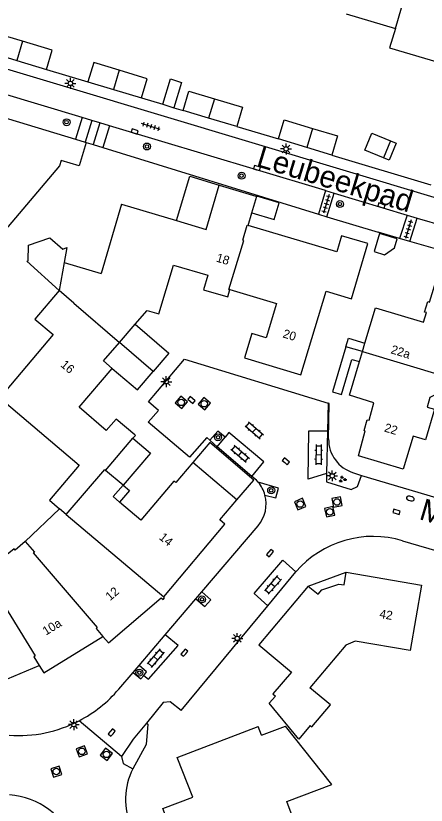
# Model space of a CAD drawing. Extents: x 131000 to 133013, y 393000 to 396501.
# Drawn here: x 131243.4 to 131290.5, y 394887.2 to 394977.7 of the extents above; entities that cross this region are included whole.
import ezdxf

# ---------------------------------------------------------------- set-up
doc = ezdxf.new("R2010")
doc.units = 0
for name, color, linetype in [('gg-afsc-erfafscheiding', 7, 'Continuous'), ('gg-afsc-hekwerk', 7, 'Continuous'), ('gg-anno-huisnummerreeks BGT', 7, 'Continuous'), ('gg-anno-openbare ruimte label', 7, 'Continuous'), ('gg-bbg-bijgebouw', 7, 'Continuous'), ('gg-bbg-gedigitaliseerde bebouwing', 7, 'Continuous'), ('gg-bbg-gedigitaliseerde bijgebouw', 7, 'Continuous'), ('gg-bbg-hoofdgebouw', 7, 'Continuous'), ('gg-bbg-luifel en loopbrug', 7, 'Continuous'), ('gg-bbg-tussenscheiding', 7, 'Continuous'), ('gg-knt-verharding', 7, 'Continuous'), ('gg-knt-verharding nz', 7, 'Continuous'), ('gt-grn-vlakafsluiter', 7, 'Continuous'), ('gt-grn-weggrens', 7, 'Continuous'), ('gt-symb-boom', 7, 'Continuous'), ('gt-symb-brandkraan', 7, 'Continuous'), ('gt-symb-groenvak', 7, 'Continuous'), ('gt-symb-klinker verharding', 7, 'Continuous'), ('gt-symb-kolk', 7, 'Continuous'), ('gt-symb-lichtmast', 7, 'Continuous'), ('gt-symb-rioolschacht', 7, 'Continuous'), ('gt-symb-tegel verharding', 7, 'Continuous')]:
    doc.layers.add(name, color=color, linetype=linetype)

# ---------------------------------------------------------------- blocks, each defined once
blk = doc.blocks.new('gt0-LMAST')
at = {"layer": 'gt-symb-lichtmast'}
for p, q in [((-0.182, 0.173), (-0.447, 0.438)), ((-0.005, 0.246), (-0.005, 0.621)), ((0.172, 0.173), (0.437, 0.438)), ((-0.255, -0.004), (-0.63, -0.004)), ((-0.182, -0.181), (-0.447, -0.446)), ((-0.005, -0.254), (-0.005, -0.629)), ((0.437, -0.446), (0.172, -0.181)), ((0.245, -0.004), (0.62, -0.004))]:
    blk.add_line(p, q, dxfattribs=at)
blk.add_circle((-0.005, -0.004), 0.25, dxfattribs=at)
blk = doc.blocks.new('gt0-BOOM')
at = {"layer": 'gt-symb-boom'}
for radius in [0.4, 0.2]:
    blk.add_circle((0, 0), radius, dxfattribs=at)
blk = doc.blocks.new('gt0-KOLK')
at = {"layer": 'gt-symb-kolk'}
blk.add_lwpolyline([(0, 0), (0.375, 0), (0.375, 0.4), (-0.375, 0.4), (-0.375, 0), (0, 0)], dxfattribs=at)
blk = doc.blocks.new('gt0-TEG1')
at = {"layer": 'gt-symb-tegel verharding'}
for p, q in [((-1.125, 0), (1.125, 0)), ((-0.9, -0.25), (-0.9, 0.25)), ((-0.45, -0.25), (-0.45, 0.25)), ((0, -0.25), (0, 0.25)), ((0.45, -0.25), (0.45, 0.25)), ((0.9, -0.25), (0.9, 0.25))]:
    blk.add_line(p, q, dxfattribs=at)
blk = doc.blocks.new('gt0-RS')
at = {"layer": 'gt-symb-rioolschacht'}
blk.add_lwpolyline([(-0.5, -0.5), (0.5, -0.5), (0.5, 0.5), (-0.5, 0.5)], close=True, dxfattribs=at)
blk.add_circle((0, 0), 0.375, dxfattribs=at)
blk = doc.blocks.new('gt0-BR')
at = {"layer": 'gt-symb-brandkraan'}
for centre, radius, start, end in [((-0.244, 0), 0.206, 107.56694, 252.43307), ((0.599, -2.664), 3, 106.89205, 107.56694), ((0, -0.691), 0.938, 73.10799, 106.89205), ((-0.599, -2.664), 3, 72.43309, 73.10799), ((0.244, 0), 0.206, 287.56695, 72.43309), ((0.599, 2.664), 3, 252.43307, 253.10797), ((0, 0.691), 0.938, 253.10797, 286.89206), ((-0.599, 2.664), 3, 286.89206, 287.56695)]:
    blk.add_arc(centre, radius, start, end, dxfattribs=at)
blk = doc.blocks.new('gt0-GRVAK')
at = {"layer": 'gt-symb-groenvak'}
for p, q in [((-0.11, 0.189), (-0.228, 0.24)), ((-0.182, 0.153), (0.088, 0.153)), ((-0.091, 0.211), (-0.156, 0.322)), ((-0.047, 0.214), (-0.047, 0.393)), ((-0.004, 0.211), (0.061, 0.322)), ((0.015, 0.189), (0.133, 0.24)), ((0.262, -0.052), (0.197, 0.059)), ((0.305, -0.049), (0.305, 0.13)), ((0.349, -0.052), (0.414, 0.059)), ((-0.245, -0.228), (-0.363, -0.177)), ((-0.318, -0.264), (-0.047, -0.264)), ((-0.226, -0.206), (-0.291, -0.095)), ((-0.183, -0.203), (-0.183, -0.024)), ((-0.139, -0.206), (-0.074, -0.095)), ((-0.12, -0.228), (-0.002, -0.177)), ((0.243, -0.074), (0.125, -0.023)), ((0.17, -0.11), (0.441, -0.11)), ((0.368, -0.074), (0.486, -0.023))]:
    blk.add_line(p, q, dxfattribs=at)
blk = doc.blocks.new('gt0-KL1')
at = {"layer": 'gt-symb-klinker verharding'}
for p, q in [((-1.15, 0.3), (1.15, 0.3)), ((-1, -0.3), (-1, 0.3)), ((-0.5, 0.3), (-0.5, 0.45)), ((0, -0.3), (0, 0.3)), ((0.5, 0.3), (0.5, 0.45)), ((1, -0.3), (1, 0.3)), ((-1.15, -0.3), (1.15, -0.3)), ((-0.5, -0.45), (-0.5, -0.3)), ((0.5, -0.45), (0.5, -0.3))]:
    blk.add_line(p, q, dxfattribs=at)

msp = doc.modelspace()

# ---------------------------------------------------------------- linework, layer by layer
at = {"layer": 'gg-afsc-erfafscheiding'}
for p, q in [((131251.471, 394963.169), (131252.263, 394962.924)), ((131252.263, 394962.924), (131253.377, 394962.579)), ((131253.377, 394962.579), (131278.101, 394954.921)), ((131287.409, 394952.155), (131284.944, 394952.87)), ((131288.6, 394951.81), (131287.409, 394952.155)), ((131308.139, 394946.146), (131288.6, 394951.81)), ((131279.209, 394933.258), (131279.143, 394930.097)), ((131279.143, 394930.097), (131279.041, 394925.191))]:
    msp.add_line(p, q, dxfattribs=at)
msp.add_lwpolyline([(131279.041, 394925.191), (131279.022, 394924.264), (131281.853, 394923.374), (131282.583, 394923.729), (131283.037, 394924.984)], dxfattribs=at)
at = {"layer": 'gg-afsc-hekwerk'}
for p, q in [((131278.101, 394954.921), (131279.065, 394954.632)), ((131279.065, 394954.632), (131284.944, 394952.87))]:
    msp.add_line(p, q, dxfattribs=at)
at = {"layer": 'gg-bbg-bijgebouw'}
for p, q in [((131240.755, 394973.387), (131243.496, 394972.564)), ((131243.496, 394972.564), (131246.903, 394971.541)), ((131251.67, 394970.108), (131254.584, 394969.233)), ((131254.584, 394969.233), (131257.803, 394968.266)), ((131265.491, 394965.962), (131262.586, 394966.833)), ((131268.729, 394964.991), (131265.491, 394965.962)), ((131276.785, 394962.572), (131273.506, 394963.564)), ((131279.629, 394961.712), (131276.785, 394962.572))]:
    msp.add_line(p, q, dxfattribs=at)
for points in [[(131244.155, 394974.767), (131241.411, 394975.591), (131240.755, 394973.387)], [(131246.903, 394971.541), (131247.561, 394973.745), (131244.155, 394974.767)], [(131255.244, 394971.436), (131252.328, 394972.312), (131251.67, 394970.108)], [(131257.803, 394968.266), (131258.461, 394970.47), (131255.244, 394971.436)], [(131262.586, 394966.833), (131263.244, 394969.037), (131266.17, 394968.16)], [(131266.17, 394968.16), (131269.387, 394967.195), (131268.729, 394964.991)], [(131273.506, 394963.564), (131274.154, 394965.763), (131277.427, 394964.777)], [(131277.427, 394964.777), (131280.287, 394963.916), (131279.629, 394961.712)]]:
    msp.add_lwpolyline(points, dxfattribs=at)
at = {"layer": 'gg-bbg-gedigitaliseerde bebouwing'}
for p, q in [((131281.294, 394977.925), (131286.93, 394976.233)), ((131286.93, 394976.233), (131286.267, 394974.025)), ((131286.267, 394974.025), (131294.928, 394971.424)), ((131255.532, 394956.088), (131253.187, 394948.117)), ((131248.953, 394949.381), (131253.187, 394948.117)), ((131247.24, 394922.13), (131248.417, 394921.136)), ((131244.47, 394917.4), (131248.417, 394921.136)), ((131271.561, 394895.187), (131271.175, 394896.196)), ((131271.561, 394895.187), (131274.31, 394896.226)), ((131277.002, 394880.955), (131274.465, 394887.591))]:
    msp.add_line(p, q, dxfattribs=at)
for points in [[(131248.374, 394946.176), (131245.592, 394942.911), (131247.691, 394941.123), (131241.53, 394933.89)], [(131241.53, 394933.89), (131250.65, 394926.14), (131247.24, 394922.13)], [(131244.47, 394917.4), (131243.33, 394916.41), (131243.19, 394916.57), (131242.22, 394915.78), (131242.41, 394915.51), (131239.85, 394913.97)], [(131289.919, 394912.379), (131288.616, 394904.893), (131282.33, 394905.97), (131281.23, 394905.53), (131277.123, 394900.641)], [(131277.169, 394896.299), (131277.347, 394896.148), (131279.469, 394898.661), (131277.123, 394900.641)], [(131277.169, 394896.299), (131275.85, 394894.736), (131272.465, 394898.859)], [(131274.465, 394887.591), (131279.626, 394889.542), (131274.31, 394896.226)]]:
    msp.add_lwpolyline(points, dxfattribs=at)
at = {"layer": 'gg-bbg-gedigitaliseerde bijgebouw'}
msp.add_line((131286.364, 394963.344), (131285.556, 394961.39), dxfattribs=at)
for points in [[(131285.556, 394961.39), (131283.431, 394962.268), (131284.239, 394964.223), (131286.364, 394963.344)], [(131285.098, 394952.705), (131284.484, 394950.64), (131285.681, 394950.284), (131286.819, 394951.067), (131287.126, 394952.101), (131285.098, 394952.705)], [(131244.795, 394949.574), (131244.857, 394951.382), (131247.276, 394952.205), (131248.802, 394950.939)], [(131248.802, 394950.939), (131249.263, 394951.096), (131248.953, 394949.381)], [(131248.374, 394946.176), (131244.667, 394949.531), (131244.795, 394949.574)]]:
    msp.add_lwpolyline(points, dxfattribs=at)
at = {"layer": 'gg-bbg-hoofdgebouw'}
for p, q in [((131241.035, 394966.337), (131250.242, 394963.542)), ((131250.242, 394963.542), (131251.343, 394963.208)), ((131251.343, 394963.208), (131251.471, 394963.169)), ((131270.467, 394955.078), (131271.038, 394956.988)), ((131255.532, 394956.088), (131261.836, 394954.205)), ((131270.036, 394953.634), (131270.467, 394955.078)), ((131255.277, 394940.241), (131257.079, 394942.314)), ((131283.145, 394939.175), (131283.432, 394940.142)), ((131282.804, 394938.026), (131283.145, 394939.175)), ((131281.662, 394934.173), (131282.804, 394938.026)), ((131253.692, 394925.564), (131256.832, 394929.251)), ((131268.738, 394922.165), (131263.698, 394926.458)), ((131255.692, 394923.861), (131253.692, 394925.564)), ((131281.281, 394913.881), (131289.919, 394912.379)), ((131273.166, 394899.678), (131272.465, 394898.859))]:
    msp.add_line(p, q, dxfattribs=at)
for points in [[(131251.471, 394963.169), (131250.649, 394960.461), (131248.591, 394961.086), (131248.411, 394960.492), (131241.204, 394952.039)], [(131261.836, 394954.205), (131265.209, 394953.197), (131266.726, 394958.276)], [(131266.726, 394958.276), (131270.936, 394957.018), (131271.038, 394956.988)], [(131267.936, 394946.287), (131273.274, 394944.707), (131272.105, 394940.756), (131270.45, 394941.246), (131269.629, 394938.472), (131276.089, 394936.516), (131278.981, 394946.109), (131281.88, 394945.243), (131283.769, 394951.567), (131280.751, 394952.468), (131280.193, 394950.6), (131270.036, 394953.634)], [(131257.079, 394942.314), (131258.463, 394943.907), (131259.801, 394943.52), (131261.461, 394949.106), (131265.427, 394947.928), (131264.935, 394946.27), (131267.69, 394945.455), (131267.936, 394946.287)], [(131283.432, 394940.142), (131284.639, 394944.211), (131290.144, 394942.548), (131290.478, 394943.656), (131290.271, 394943.718), (131290.636, 394944.924), (131290.843, 394944.862), (131291.701, 394947.701), (131296.723, 394946.209)], [(131254.458, 394937.247), (131253.434, 394938.119), (131255.277, 394940.241)], [(131257.04, 394929.626), (131254.919, 394931.437), (131253.77, 394930.132), (131250.676, 394932.789), (131254.458, 394937.247)], [(131292.515, 394936.281), (131291.924, 394934.414), (131290.89, 394933.905), (131290.562, 394932.82), (131291.421, 394932.58), (131290.373, 394929.073), (131288.965, 394929.465), (131287.832, 394925.708), (131282.702, 394927.241), (131283.469, 394930.081), (131283.353, 394930.144), (131283.696, 394931.353), (131283.92, 394931.311), (131284.47, 394933.312), (131281.662, 394934.173)], [(131256.832, 394929.251), (131257.105, 394929.571), (131257.04, 394929.626)], [(131263.698, 394926.458), (131261.735, 394924.153), (131261.529, 394924.329), (131257.726, 394919.864), (131255.299, 394921.931)], [(131255.299, 394921.931), (131254.574, 394922.548), (131255.692, 394923.861)], [(131260.354, 394911.047), (131267.354, 394919.374), (131266.783, 394919.873), (131268.738, 394922.165)], [(131276.934, 394912.285), (131278.054, 394911.358), (131278.471, 394911.869), (131280.421, 394912.53), (131281.066, 394912.428), (131281.281, 394913.881)], [(131276.934, 394912.285), (131271.28, 394905.574), (131274.993, 394902.428), (131272.877, 394899.922), (131273.166, 394899.678)], [(131253.386, 394906.497), (131254.019, 394905.799), (131260.057, 394910.95), (131260.28, 394910.764), (131260.438, 394910.942), (131260.354, 394911.047)], [(131246.078, 394903.181), (131246.601, 394902.352), (131253.386, 394906.497)], [(131238.375, 394901.037), (131238.754, 394900.14), (131246.078, 394903.181)], [(131263.999, 394876.981), (131260.236, 394886.782), (131263.683, 394888.092), (131261.915, 394892.654), (131271.175, 394896.196)]]:
    msp.add_lwpolyline(points, dxfattribs=at)
at = {"layer": 'gg-bbg-luifel en loopbrug'}
for p, q in [((131260.255, 394967.531), (131261.534, 394967.148)), ((131259.153, 394936.899), (131255.277, 394940.241)), ((131283.145, 394939.175), (131281.25, 394939.74)), ((131276.934, 394912.285), (131281.281, 394913.881))]:
    msp.add_line(p, q, dxfattribs=at)
for points in [[(131260.255, 394967.531), (131261.122, 394970.436), (131262.404, 394970.051), (131261.534, 394967.148)], [(131286.364, 394963.344), (131287.011, 394963.077), (131286.203, 394961.122), (131285.556, 394961.39)], [(131261.836, 394954.205), (131263.353, 394959.283), (131266.726, 394958.276)], [(131270.467, 394955.078), (131273.033, 394954.315), (131273.6, 394956.222), (131271.038, 394956.988)], [(131257.079, 394942.314), (131260.954, 394939.014), (131259.153, 394936.899)], [(131281.25, 394939.74), (131281.536, 394940.706), (131283.432, 394940.142)], [(131281.25, 394939.74), (131279.719, 394934.575), (131280.749, 394934.268), (131281.942, 394938.282), (131282.804, 394938.026)], [(131254.458, 394937.247), (131257.351, 394934.783), (131259.153, 394936.899)], [(131256.832, 394929.251), (131258.832, 394927.547), (131255.692, 394923.861)], [(131268.738, 394922.165), (131270.686, 394924.449), (131265.649, 394928.746), (131263.698, 394926.458)], [(131255.692, 394923.861), (131256.417, 394923.243), (131255.299, 394921.931)]]:
    msp.add_lwpolyline(points, dxfattribs=at)
at = {"layer": 'gg-bbg-tussenscheiding'}
for p, q in [((131286.93, 394976.233), (131289.511, 394984.942)), ((131244.155, 394974.767), (131243.496, 394972.564)), ((131255.244, 394971.436), (131254.584, 394969.233)), ((131266.17, 394968.16), (131265.491, 394965.962)), ((131277.427, 394964.777), (131276.785, 394962.572)), ((131248.953, 394949.381), (131248.374, 394946.176)), ((131250.061, 394944.739), (131248.374, 394946.176)), ((131250.061, 394944.739), (131255.277, 394940.241)), ((131249.164, 394920.505), (131248.417, 394921.136)), ((131249.164, 394920.505), (131260.354, 394911.047))]:
    msp.add_line(p, q, dxfattribs=at)
for points in [[(131267.936, 394946.287), (131267.826, 394946.314), (131269.534, 394951.925), (131269.412, 394951.958), (131269.927, 394953.667), (131270.036, 394953.634)], [(131283.145, 394939.175), (131292.55, 394936.37), (131292.515, 394936.281)], [(131249.164, 394920.505), (131253.6, 394925.642), (131253.692, 394925.564)], [(131244.47, 394917.4), (131245.52, 394916.2), (131245.4, 394916.09), (131252.72, 394907.53), (131252.59, 394907.42), (131253.386, 394906.497)], [(131239.85, 394913.97), (131239.7, 394913.88), (131245.61, 394904.28), (131245.47, 394904.19), (131246.078, 394903.181)]]:
    msp.add_lwpolyline(points, dxfattribs=at)
at = {"layer": 'gg-knt-verharding'}
for p, q in [((131246.903, 394971.541), (131251.67, 394970.108)), ((131257.803, 394968.266), (131260.255, 394967.531)), ((131261.534, 394967.148), (131262.586, 394966.833)), ((131250.994, 394966.02), (131250.242, 394963.542)), ((131252.096, 394965.688), (131250.994, 394966.02)), ((131252.096, 394965.688), (131251.343, 394963.208)), ((131253.032, 394965.408), (131252.096, 394965.688)), ((131253.032, 394965.408), (131252.263, 394962.924)), ((131254.149, 394965.074), (131253.032, 394965.408)), ((131254.149, 394965.074), (131253.377, 394962.579)), ((131268.729, 394964.991), (131273.506, 394963.564)), ((131279.629, 394961.712), (131291.003, 394958.305)), ((131278.908, 394957.637), (131278.101, 394954.921)), ((131278.908, 394957.637), (131279.906, 394957.342)), ((131279.065, 394954.632), (131279.906, 394957.342)), ((131279.906, 394957.342), (131288.265, 394954.841)), ((131288.265, 394954.841), (131287.409, 394952.155)), ((131288.265, 394954.841), (131289.429, 394954.484)), ((131288.6, 394951.81), (131289.429, 394954.484)), ((131289.429, 394954.484), (131308.88, 394948.667)), ((131266.504, 394928.274), (131265.649, 394929.005)), ((131266.504, 394928.274), (131267.391, 394929.349)), ((131270.48, 394924.875), (131266.504, 394928.274)), ((131283.037, 394924.984), (131329.429, 394911.239)), ((131264.714, 394911.627), (131271.181, 394919.214)), ((131287.756, 394917.499), (131293.637, 394915.748)), ((131272.278, 394910.022), (131275.522, 394913.939)), ((131264.038, 394910.834), (131264.714, 394911.627)), ((131260.514, 394906.7), (131264.038, 394910.834)), ((131262.346, 394898.028), (131272.278, 394910.022)), ((131257.522, 394903.19), (131260.514, 394906.7)), ((131256.846, 394902.397), (131257.522, 394903.19)), ((131255.198, 394900.463), (131256.846, 394902.397))]:
    msp.add_line(p, q, dxfattribs=at)
for points in [[(131236.547, 394973.332), (131249.212, 394969.522), (131323.418, 394947.273), (131336.411, 394943.413)], [(131250.994, 394966.02), (131236.864, 394970.273), (131235.499, 394970.56)], [(131278.908, 394957.637), (131270.994, 394960.039), (131254.149, 394965.074)], [(131265.649, 394929.005), (131265.284, 394929.317), (131263.324, 394927.08), (131258.58, 394931.086), (131259.774, 394932.417), (131258.611, 394933.402), (131262.739, 394938.33), (131279.209, 394933.258)], [(131267.391, 394929.349), (131266.551, 394930.06), (131265.649, 394929.005)], [(131271.191, 394924.201), (131270.98, 394924.432), (131270.48, 394924.875)], [(131271.964, 394922.735), (131273.214, 394922.411), (131273.534, 394923.513), (131271.191, 394924.201)], [(131264.038, 394910.834), (131265.087, 394909.94), (131265.766, 394910.73), (131264.714, 394911.627)], [(131258.061, 394902.052), (131258.382, 394902.457), (131257.522, 394903.19)], [(131256.846, 394902.397), (131257.734, 394901.64), (131258.061, 394902.052)], [(131262.346, 394898.028), (131261.113, 394899.033), (131260.306, 394898.957), (131258.374, 394896.584)], [(131258.374, 394896.584), (131256.869, 394894.735), (131255.501, 394892.767)], [(131258.374, 394896.584), (131258.529, 394896.458), (131258.328, 394894.12), (131256.811, 394891.343)], [(131255.501, 394892.767), (131255.688, 394891.957), (131256.811, 394891.343)]]:
    msp.add_lwpolyline(points, dxfattribs=at)
for centre, radius, start, end in [((131268.257, 394921.717), 3.844, 15.35308, 40.25095), ((131268.25, 394921.713), 3.852, 319.54825, 15.37691), ((131284.402, 394906.226), 11.762, 73.42931, 139.01987), ((131243.708, 394910.249), 15.092, 297.42662, 319.5782), ((131243.687, 394910.285), 15.134, 265.99079, 297.43465), ((131263.807, 394887.823), 7.832, 153.28806, 203.63282), ((131242.036, 394879.745), 8.628, 20.60277, 85.91833)]:
    msp.add_arc(centre, radius, start, end, dxfattribs=at)
at = {"layer": 'gg-knt-verharding nz'}
for points in [[(131270.48, 394924.875), (131271.828, 394926.546), (131267.836, 394929.888), (131267.391, 394929.349)], [(131279.041, 394925.191), (131276.915, 394924.55), (131277.003, 394930.085), (131279.143, 394930.097)], [(131272.278, 394910.022), (131270.72, 394911.443), (131274.008, 394915.268), (131275.522, 394913.939)], [(131258.061, 394902.052), (131258.62, 394901.604), (131262.003, 394905.488), (131260.514, 394906.7)]]:
    msp.add_lwpolyline(points, dxfattribs=at)
at = {"layer": 'gt-grn-vlakafsluiter'}
msp.add_line((131282.13, 394925.29), (131283.037, 394924.984), dxfattribs=at)
msp.add_lwpolyline([(131279.27, 394929.18), (131279.348, 394933.215), (131279.209, 394933.258)], dxfattribs=at)
msp.add_arc((131283.234, 394929.098), 3.965, 178.81756, 253.83047, dxfattribs=at)
at = {"layer": 'gt-grn-weggrens'}
msp.add_line((131255.501, 394892.767), (131250.66, 394896.853), dxfattribs=at)

# ---------------------------------------------------------------- block references
at = {"layer": 'gt-symb-boom'}
for p in [(131249.212, 394965.48), (131269.283, 394959.343), (131280.563, 394956.093), (131266.58, 394929.354), (131272.682, 394923.275), (131264.74, 394910.77), (131257.555, 394902.372)]:
    msp.add_blockref('gt0-BOOM', p, dxfattribs=at)
at = {"layer": 'gt-symb-boom', "rotation": -16.677293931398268}
msp.add_blockref('gt0-BOOM', (131258.427, 394962.696), dxfattribs=at)
at = {"layer": 'gt-symb-brandkraan', "rotation": -16.8035480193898}
msp.add_blockref('gt0-BR', (131288.637, 394922.327), dxfattribs=at)
at = {"layer": 'gt-symb-groenvak'}
msp.add_blockref('gt0-GRVAK', (131280.852, 394924.533), dxfattribs=at)
at = {"layer": 'gt-symb-klinker verharding'}
for p, rotation in [((131270.744, 394930.153), -41.06735632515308), ((131269.121, 394927.461), -40.61993954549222), ((131278.118, 394927.362), -90.34377055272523), ((131272.878, 394912.433), -131.148195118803), ((131259.431, 394904.029), -131.148195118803)]:
    msp.add_blockref('gt0-KL1', p, dxfattribs=dict(at, rotation=rotation))
at = {"layer": 'gt-symb-kolk'}
for p, rotation in [((131256.969, 394964.221), -16.73216022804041), ((131270.994, 394960.039), -16.622396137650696), ((131285.273, 394955.743), -16.73216022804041), ((131263.405, 394933.484), -40.172423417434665), ((131274.24, 394926.45), -40.17242341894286), ((131287.011, 394920.606), -16.567466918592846), ((131272.707, 394915.952), 50.355825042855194), ((131262.878, 394904.529), 50.355825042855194), ((131254.542, 394895.366), 50.35582504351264)]:
    msp.add_blockref('gt0-KOLK', p, dxfattribs=dict(at, rotation=rotation))
at = {"layer": 'gt-symb-lichtmast'}
for p in [(131249.657, 394969.936), (131274.397, 394962.416), (131260.65, 394935.723), (131279.685, 394924.935), (131268.795, 394906.29), (131250.049, 394896.419)]:
    msp.add_blockref('gt0-LMAST', p, dxfattribs=at)
at = {"layer": 'gt-symb-rioolschacht'}
for p, rotation in [((131262.362, 394933.359), -40.17242341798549), ((131265.007, 394933.205), -40.17242342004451), ((131280.227, 394921.935), 10.71464389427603), ((131276.008, 394921.701), 22.82254065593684), ((131279.392, 394920.812), 12.702731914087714), ((131250.957, 394893.345), -69.69875001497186), ((131253.783, 394892.999), -36.9501277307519), ((131248.038, 394891.026), -72.90569440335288)]:
    msp.add_blockref('gt0-RS', p, dxfattribs=dict(at, rotation=rotation))
at = {"layer": 'gt-symb-tegel verharding'}
for p, rotation in [((131258.878, 394964.986), 162.7793006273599), ((131279.003, 394956.121), -106.67729393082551), ((131288.41, 394953.212), -106.67729393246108)]:
    msp.add_blockref('gt0-TEG1', p, dxfattribs=dict(at, rotation=rotation))

# ---------------------------------------------------------------- texts
at = {"layer": 'gg-anno-huisnummerreeks BGT'}
for s, rotation, p in [('18', 343.5, (131266.295, 394949.519)), ('20', 343.1, (131273.939, 394940.825)), ('22a', 343.2, (131286.323, 394939.001)), ('16', 319.7, (131248.448, 394937.547)), ('22', 343.4, (131285.574, 394930.035)), ('14', 320.1, (131259.745, 394917.746)), ('12', 40.5, (131254.202, 394910.556)), ('42', 350.2, (131285.045, 394908.657)), ('10a', 31.4, (131246.845, 394906.603))]:
    msp.add_text(s, height=1, rotation=rotation, dxfattribs=at).set_placement(p)
at = {"layer": 'gg-anno-openbare ruimte label'}
for s, rotation, p in [('Leubeekpad', 343.1, (131270.855, 394960.463)), ('Middelgraaf', 343.5, (131289.538, 394919.988))]:
    msp.add_text(s, height=2.5, rotation=rotation, dxfattribs=at).set_placement(p)

doc.saveas('drawing.dxf')
